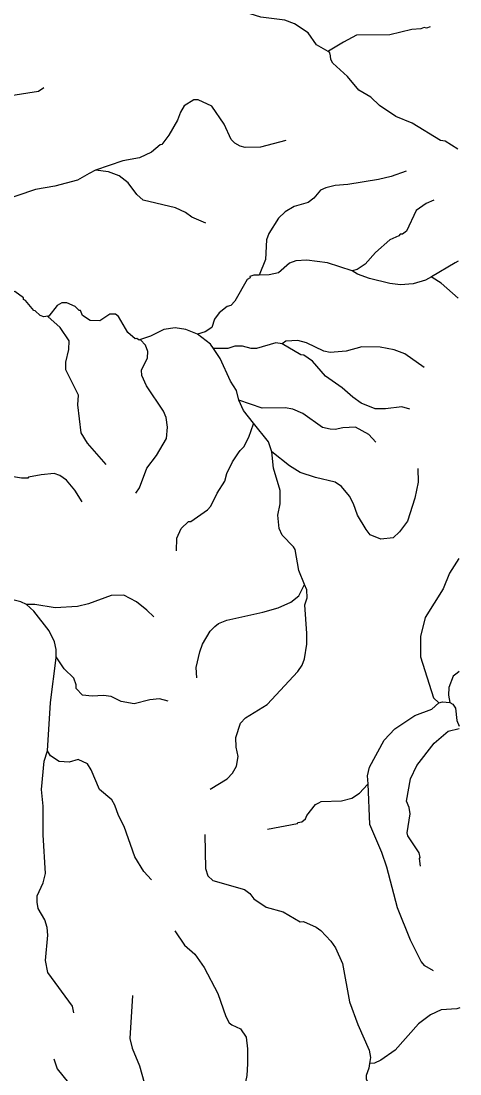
# Model space of a CAD drawing. Extents: x 393 to 446.6, y 8175.5 to 8231.
# Drawn here: x 444.39 to 446.62, y 8180.57 to 8185.92 of the extents above; entities that cross this region are included whole.
import ezdxf

# ---------------------------------------------------------------- set-up
doc = ezdxf.new("R2010")
doc.units = 0
doc.header["$LTSCALE"] = 0.064
doc.linetypes.add('LONG_DASHED', pattern=[7.5, 6, -1.5])
doc.layers.add('7', color=7, linetype='Continuous', lineweight=25)
doc.layers.add('9', color=7, linetype='LONG_DASHED', lineweight=25)

msp = doc.modelspace()

# ---------------------------------------------------------------- linework, layer by layer
at = {"layer": '7'}
for points in [[(444.506, 8185.5801), (444.4792, 8185.5615), (444.3387, 8185.5392), (444.1934, 8185.5005), (444.1223, 8185.5021), (444.0448, 8185.4908), (444.0061, 8185.4698), (443.935, 8185.4101), (443.8542, 8185.3051), (443.7719, 8185.226), (443.6863, 8185.1678), (443.6543, 8185.1565), (443.5765, 8185.1291), (443.512, 8185.1194), (443.386, 8185.1194), (443.2019, 8185.1485), (443.0663, 8185.2001), (442.992, 8185.2001), (442.9597, 8185.1953), (442.9322, 8185.1792), (442.8563, 8185.0968), (442.816, 8185.0693), (442.7498, 8185.0435), (442.7051, 8185.0367)], [(445.7378, 8185.3117), (445.608, 8185.2777), (445.5304, 8185.2761), (445.5046, 8185.2841), (445.4788, 8185.2986), (445.4594, 8185.318), (445.4238, 8185.3956), (445.3608, 8185.4876), (445.2915, 8185.5199), (445.2688, 8185.5199), (445.2204, 8185.4892), (445.201, 8185.4569), (445.1864, 8185.415), (445.1429, 8185.339), (445.1073, 8185.2922), (445.0977, 8185.2906), (445.054, 8185.2534), (444.9927, 8185.2244), (444.9087, 8185.2082), (444.7691, 8185.1609)], [(444.7691, 8185.1609), (444.7376, 8185.1452), (444.6778, 8185.1113), (444.5616, 8185.0806), (444.4647, 8185.0629), (444.1676, 8184.9628), (444.0868, 8184.9482), (443.9867, 8184.9499), (443.9092, 8184.9434), (443.8704, 8184.9272), (443.8511, 8184.9127), (443.7751, 8184.8384), (443.5936, 8184.6925)], [(445.3308, 8184.8925), (445.2586, 8184.9228), (445.2268, 8184.9466), (445.1768, 8184.9692), (445.0121, 8185.0096), (444.9798, 8185.0371), (444.9362, 8185.0968), (444.8894, 8185.1323), (444.8361, 8185.1533), (444.7691, 8185.1609)], [(446.3504, 8185.1562), (446.2732, 8185.1291), (446.2087, 8185.1146), (446.0536, 8185.0887), (445.989, 8185.0839), (445.9406, 8185.071), (445.9147, 8185.0597), (445.8808, 8185.0193), (445.8518, 8184.9967), (445.7807, 8184.9773), (445.7339, 8184.9499), (445.7, 8184.9176), (445.6515, 8184.8401), (445.6386, 8184.8078), (445.6338, 8184.7077), (445.6028, 8184.6282), (445.6025, 8184.6275)], [(446.4909, 8185.0091), (446.4513, 8184.9917), (446.4008, 8184.9563), (446.3508, 8184.8513), (446.3314, 8184.8368), (446.3185, 8184.8352), (446.312, 8184.8271), (446.2668, 8184.8077), (446.1941, 8184.7432), (446.1408, 8184.6834), (446.1005, 8184.656), (446.0759, 8184.6497)], [(444.5261, 8184.4183), (444.5058, 8184.4147), (444.4873, 8184.4218), (444.4631, 8184.446), (444.455, 8184.4476), (444.413, 8184.4993), (444.4033, 8184.5042), (444.4033, 8184.5123), (444.3597, 8184.5445), (444.2451, 8184.5413), (444.1918, 8184.5801), (444.1708, 8184.5833), (444.0771, 8184.5768), (443.9932, 8184.5817), (443.9124, 8184.6027), (443.7073, 8184.6996), (443.5936, 8184.6925)], [(446.0759, 8184.6497), (445.9503, 8184.6899), (445.8437, 8184.7044), (445.7888, 8184.6996), (445.7565, 8184.6883), (445.7, 8184.6398), (445.6532, 8184.6285), (445.6025, 8184.6275)], [(446.6142, 8184.6986), (446.599, 8184.6896), (446.4781, 8184.6184)], [(445.6025, 8184.6275), (445.5749, 8184.627), (445.5551, 8184.6201), (445.5562, 8184.614), (445.5401, 8184.6059), (445.4787, 8184.4945), (445.4577, 8184.4735), (445.44, 8184.4686), (445.398, 8184.4364), (445.3754, 8184.4041), (445.3609, 8184.3621), (445.327, 8184.3395), (445.2879, 8184.3276)], [(446.4781, 8184.6184), (446.4488, 8184.6012), (446.3863, 8184.5833), (446.3217, 8184.5784), (446.2668, 8184.5849), (446.1634, 8184.6107), (446.1021, 8184.6317), (446.0759, 8184.6497)], [(446.6147, 8184.5104), (446.5284, 8184.5865), (446.4814, 8184.6163), (446.4781, 8184.6184)], [(444.9981, 8184.2999), (444.9916, 8184.2977), (444.9799, 8184.3058), (444.9717, 8184.3039), (444.9346, 8184.3362), (444.8861, 8184.417), (444.8716, 8184.4299), (444.8425, 8184.4283), (444.7909, 8184.396), (444.7424, 8184.3976), (444.7036, 8184.4218), (444.6924, 8184.4476), (444.6859, 8184.4476), (444.6665, 8184.4686), (444.6229, 8184.4864), (444.5987, 8184.4864), (444.5745, 8184.4735), (444.5326, 8184.4194), (444.5261, 8184.4183)], [(444.8235, 8183.6646), (444.7278, 8183.7727), (444.6956, 8183.826), (444.6794, 8183.9681), (444.6826, 8184.0165), (444.618, 8184.1457), (444.618, 8184.1845), (444.6342, 8184.2491), (444.6358, 8184.2943), (444.589, 8184.3605), (444.5274, 8184.4171), (444.5261, 8184.4183)], [(445.2879, 8184.3276), (445.2285, 8184.3508), (445.1752, 8184.3604), (445.1171, 8184.3508), (445.0492, 8184.3169), (444.9981, 8184.2999)], [(445.3704, 8184.2539), (445.3549, 8184.2766), (445.2879, 8184.3276)], [(444.9741, 8183.5186), (444.9927, 8183.5466), (445.0298, 8183.6451), (445.0799, 8183.7097), (445.1299, 8183.7969), (445.1364, 8183.8551), (445.1283, 8183.9035), (445.1154, 8183.9358), (445.0282, 8184.065), (445.0056, 8184.1167), (445.004, 8184.1441), (445.0347, 8184.2071), (445.0363, 8184.2394), (445.0234, 8184.2717), (444.999, 8184.2989), (444.9981, 8184.2999)], [(445.719, 8184.2781), (445.6864, 8184.284), (445.5886, 8184.2539), (445.5611, 8184.2539), (445.5175, 8184.2668), (445.4788, 8184.2668), (445.4432, 8184.2539), (445.3715, 8184.2539), (445.3704, 8184.2539)], [(445.499, 8183.9919), (445.4862, 8184.0407), (445.4561, 8184.0876), (445.4044, 8184.2039), (445.3704, 8184.2539)], [(446.4421, 8184.1578), (446.3427, 8184.228), (446.2894, 8184.2474), (446.2183, 8184.262), (446.1247, 8184.2636), (446.0439, 8184.241), (445.9632, 8184.2345), (445.9309, 8184.241), (445.8421, 8184.2829), (445.7985, 8184.2959), (445.7371, 8184.291), (445.719, 8184.2781)], [(446.3681, 8183.9467), (446.3285, 8183.9584), (446.2442, 8183.9471), (446.1925, 8183.9471), (446.1215, 8183.9761), (446.0778, 8184.0068), (446.0245, 8184.0553), (445.939, 8184.1134), (445.8727, 8184.1909), (445.8292, 8184.22), (445.8146, 8184.2216), (445.719, 8184.2781)], [(445.5736, 8183.8749), (445.5223, 8183.939), (445.499, 8183.9919)], [(446.1962, 8183.7781), (446.1602, 8183.8179), (446.0924, 8183.855), (446.0278, 8183.8518), (445.989, 8183.8421), (445.9632, 8183.8437), (445.9245, 8183.8534), (445.8243, 8183.9245), (445.7727, 8183.9454), (445.7339, 8183.9535), (445.6176, 8183.9503), (445.499, 8183.9919)], [(444.7015, 8183.4746), (444.6649, 8183.5337), (444.6213, 8183.5854), (444.5874, 8183.608), (444.5583, 8183.6193), (444.4937, 8183.6128), (444.4291, 8183.5999), (444.4259, 8183.595), (444.3936, 8183.595), (444.2628, 8183.6176), (444.1353, 8183.6806), (443.9883, 8183.8131), (443.9641, 8183.8195), (443.8737, 8183.8179), (443.8317, 8183.8292), (443.8252, 8183.8373), (443.7956, 8183.8488)], [(445.1817, 8183.2263), (445.1832, 8183.2899), (445.2058, 8183.3383), (445.243, 8183.3754), (445.2543, 8183.3754), (445.2882, 8183.398), (445.3383, 8183.4336), (445.356, 8183.4529), (445.3883, 8183.5192), (445.4271, 8183.5805), (445.4367, 8183.6193), (445.4658, 8183.6774), (445.4965, 8183.7242), (445.5046, 8183.7355), (445.5239, 8183.7549), (445.5498, 8183.8034), (445.5727, 8183.8721), (445.5736, 8183.8749)], [(445.6657, 8183.7291), (445.6494, 8183.7803), (445.5736, 8183.8749)], [(445.8326, 8183.0549), (445.8033, 8183.1252), (445.7855, 8183.2317), (445.7775, 8183.2462), (445.7193, 8183.3044), (445.7032, 8183.3383), (445.6967, 8183.4061), (445.708, 8183.4643), (445.7096, 8183.5321), (445.6741, 8183.6451), (445.6657, 8183.7291)], [(446.4099, 8183.6438), (446.4105, 8183.5741), (446.3943, 8183.4933), (446.3572, 8183.3771), (446.3168, 8183.3222), (446.2845, 8183.2915), (446.2215, 8183.285), (446.1666, 8183.306), (446.1456, 8183.3335), (446.102, 8183.4061), (446.0827, 8183.4643), (446.0617, 8183.503), (446.0213, 8183.5531), (445.989, 8183.5741), (445.8889, 8183.5983), (445.8114, 8183.6241), (445.7565, 8183.658), (445.6657, 8183.7291)], [(446.6178, 8183.1873), (446.5703, 8183.1123), (446.538, 8183.0315), (446.446, 8182.8862), (446.4234, 8182.7893), (446.4234, 8182.686), (446.4896, 8182.4776), (446.5164, 8182.4516)], [(445.2845, 8182.5796), (445.281, 8182.632), (445.2995, 8182.7118), (445.314, 8182.7505), (445.3528, 8182.8167), (445.377, 8182.8409), (445.3948, 8182.8555), (445.4368, 8182.8732), (445.6209, 8182.9136), (445.6984, 8182.9362), (445.763, 8182.9637), (445.8033, 8182.996), (445.8323, 8183.0543), (445.8326, 8183.0549)], [(445.352, 8182.0134), (445.44, 8182.0658), (445.4659, 8182.0949), (445.4868, 8182.1305), (445.4949, 8182.1789), (445.4852, 8182.2273), (445.4836, 8182.2758), (445.5078, 8182.3484), (445.532, 8182.3759), (445.6435, 8182.4437), (445.7985, 8182.6116), (445.8211, 8182.644), (445.8324, 8182.6763), (445.8437, 8182.7505), (445.8453, 8182.8054), (445.834, 8182.9508), (445.8469, 8182.9863), (445.844, 8183.0275), (445.8326, 8183.0549)], [(444.4183, 8182.9517), (444.3892, 8182.9656), (444.2257, 8183.0073), (444.1433, 8183.0008), (444.103, 8182.9911), (444.0448, 8182.9669), (443.9762, 8182.9652)], [(445.0667, 8182.8894), (445.0299, 8182.9233), (444.9782, 8182.9669), (444.9136, 8182.9992), (444.849, 8182.9976), (444.7343, 8182.9556), (444.6778, 8182.9427), (444.5648, 8182.9362), (444.4615, 8182.9523), (444.4183, 8182.9517)], [(444.5691, 8182.687), (444.5691, 8182.7233), (444.5599, 8182.7635), (444.5341, 8182.8184), (444.455, 8182.9185), (444.4183, 8182.9517)], [(444.5253, 8182.2091), (444.5405, 8182.4534), (444.5691, 8182.6814), (444.5691, 8182.687)], [(445.1389, 8182.4607), (445.0944, 8182.4728), (445.046, 8182.4679), (444.9653, 8182.4469), (444.9007, 8182.4599), (444.849, 8182.4841), (444.8102, 8182.4905), (444.7521, 8182.4857), (444.7037, 8182.4921), (444.6713, 8182.526), (444.6713, 8182.5438), (444.6584, 8182.5777), (444.61, 8182.6246), (444.5691, 8182.687)], [(446.6193, 8182.6121), (446.6093, 8182.6029), (446.5897, 8182.5874), (446.5671, 8182.5309), (446.5655, 8182.4922), (446.5723, 8182.4539)], [(446.1557, 8182.0397), (446.1538, 8182.0807), (446.1634, 8182.1256), (446.2377, 8182.2629), (446.2926, 8182.321), (446.3943, 8182.3872), (446.4799, 8182.4195), (446.5164, 8182.4516)], [(446.5164, 8182.4516), (446.5351, 8182.4574), (446.5723, 8182.4539)], [(446.5723, 8182.4539), (446.5875, 8182.4457), (446.601, 8182.426), (446.6075, 8182.363), (446.62, 8182.3331)], [(446.4227, 8181.6215), (446.4181, 8181.6599), (446.4218, 8181.6654), (446.4153, 8181.6896), (446.3588, 8181.7752), (446.3556, 8181.7914), (446.3701, 8181.8882), (446.3652, 8181.9205), (446.3523, 8181.9528), (446.3717, 8182.0659), (446.404, 8182.1337), (446.4928, 8182.2467), (446.5639, 8182.308), (446.62, 8182.3214)], [(444.6589, 8180.8754), (444.6519, 8180.9104), (444.526, 8181.0808), (444.5147, 8181.1422), (444.526, 8181.2714), (444.5228, 8181.3101), (444.5115, 8181.3489), (444.4776, 8181.407), (444.4727, 8181.4393), (444.4727, 8181.4716), (444.5034, 8181.5362), (444.5147, 8181.5847), (444.5034, 8181.7817), (444.5034, 8181.927), (444.4953, 8182.011), (444.5082, 8182.1563), (444.5253, 8182.2091)], [(445.0536, 8181.5516), (445.0153, 8181.5943), (444.9701, 8181.6686), (444.9152, 8181.8237), (444.8861, 8181.8786), (444.8683, 8181.9318), (444.8522, 8181.9593), (444.7892, 8182.0109), (444.7472, 8182.1111), (444.7279, 8182.1418), (444.6811, 8182.1643), (444.6358, 8182.1514), (444.5842, 8182.1546), (444.5405, 8182.1837), (444.5253, 8182.2091)], [(445.6436, 8181.8105), (445.7969, 8181.8381), (445.7985, 8181.843), (445.8195, 8181.8478), (445.8373, 8181.8624), (445.8437, 8181.8786), (445.8889, 8181.9351), (445.9051, 8181.9447), (445.918, 8181.9512), (446.0213, 8181.9544), (446.073, 8181.9673), (446.1118, 8181.9932), (446.1526, 8182.0365), (446.1557, 8182.0397)], [(446.4886, 8181.0897), (446.4444, 8181.1153), (446.4266, 8181.1373), (446.3717, 8181.2456), (446.3055, 8181.4103), (446.2522, 8181.617), (446.2264, 8181.6912), (446.165, 8181.8333), (446.1557, 8182.0397)], [(445.3249, 8181.7831), (445.3286, 8181.6105), (445.3415, 8181.5733), (445.3657, 8181.5491), (445.5272, 8181.5039), (445.5547, 8181.4829), (445.5756, 8181.4554), (445.637, 8181.4135), (445.7242, 8181.3892), (445.8098, 8181.3392), (445.8276, 8181.3408), (445.8921, 8181.3117), (445.9164, 8181.294), (445.9664, 8181.2407), (445.9906, 8181.2068), (446.0261, 8181.1261), (446.0617, 8180.9323), (446.1037, 8180.816), (446.1618, 8180.6868), (446.1682, 8180.6481), (446.1637, 8180.6183)], [(445.1735, 8181.2927), (445.222, 8181.2197), (445.2753, 8181.1745), (445.3221, 8181.1067), (445.3915, 8180.9743), (445.4319, 8180.858), (445.4497, 8180.8257), (445.4626, 8180.8144), (445.5078, 8180.795), (445.5352, 8180.7514), (445.5433, 8180.6933), (445.5433, 8180.6158), (445.5385, 8180.5577), (445.5094, 8180.4123), (445.4852, 8180.3284), (445.4529, 8180.2508), (445.4287, 8180.2121), (445.3974, 8180.1855)], [(444.9584, 8180.9638), (444.9442, 8180.745), (444.9555, 8180.6965), (444.9927, 8180.6061), (445.0169, 8180.5221), (445.0605, 8180.443), (445.1025, 8180.3962), (445.1526, 8180.3542), (445.1881, 8180.3332), (445.3141, 8180.2912), (445.3609, 8180.2573), (445.3835, 8180.2234), (445.3974, 8180.1855)], [(446.6235, 8180.9015), (446.6075, 8180.8969), (446.5284, 8180.8919), (446.4735, 8180.866), (446.4121, 8180.8192), (446.2942, 8180.6852), (446.2215, 8180.6351), (446.1893, 8180.6206), (446.1647, 8180.6184), (446.1637, 8180.6183)], [(444.558, 8180.6423), (444.5745, 8180.5915), (444.66, 8180.485), (444.8006, 8180.3881), (444.8538, 8180.3316), (444.9071, 8180.2315), (444.9685, 8180.0506), (444.9991, 8180.0038), (445.0266, 8179.9779), (445.0928, 8179.9375), (445.1768, 8179.8358), (445.251, 8179.7954), (445.3108, 8179.718), (445.356, 8179.6775), (445.4142, 8179.6469), (445.4626, 8179.6388), (445.4949, 8179.642), (445.5434, 8179.6356), (445.6532, 8179.5871), (445.7194, 8179.5839), (445.8358, 8179.5913)], [(446.1637, 8180.6183), (446.16, 8180.594), (446.1456, 8180.5577), (446.1456, 8180.5383), (446.1731, 8180.4898), (446.2151, 8180.4478), (446.2231, 8180.43), (446.2328, 8180.3929), (446.2296, 8180.3413), (446.2167, 8180.3025), (446.1796, 8180.254), (446.0795, 8180.1717), (446.0552, 8180.0635), (446.0423, 8180.0377), (445.9373, 8179.9214), (445.9293, 8179.8924), (445.9228, 8179.8148), (445.884, 8179.634), (445.8964, 8179.5811)]]:
    msp.add_lwpolyline(points, dxfattribs=at)
at = {"layer": '9'}
for points in [[(445.9529, 8185.7655), (445.8943, 8185.7996), (445.852, 8185.8593), (445.7822, 8185.9054), (445.7329, 8185.9239), (445.6111, 8185.9404), (445.4696, 8185.9844), (445.3667, 8186.0504), (445.354, 8186.0652)], [(446.4712, 8185.8902), (446.4525, 8185.8832), (446.4412, 8185.8864), (446.425, 8185.88), (446.3782, 8185.8768), (446.2668, 8185.8493), (446.0972, 8185.8477), (446.031, 8185.8122), (445.9546, 8185.7665), (445.9529, 8185.7655)], [(446.6128, 8185.2686), (446.5477, 8185.3083), (446.5251, 8185.3116), (446.3798, 8185.4004), (446.2975, 8185.4343), (446.2135, 8185.4908), (446.1699, 8185.5328), (446.1085, 8185.5683), (446.052, 8185.6378), (445.9774, 8185.7063), (445.9669, 8185.725), (445.9646, 8185.7426), (445.9623, 8185.7588), (445.9529, 8185.7655)]]:
    msp.add_lwpolyline(points, dxfattribs=at)

doc.saveas('drawing.dxf')
